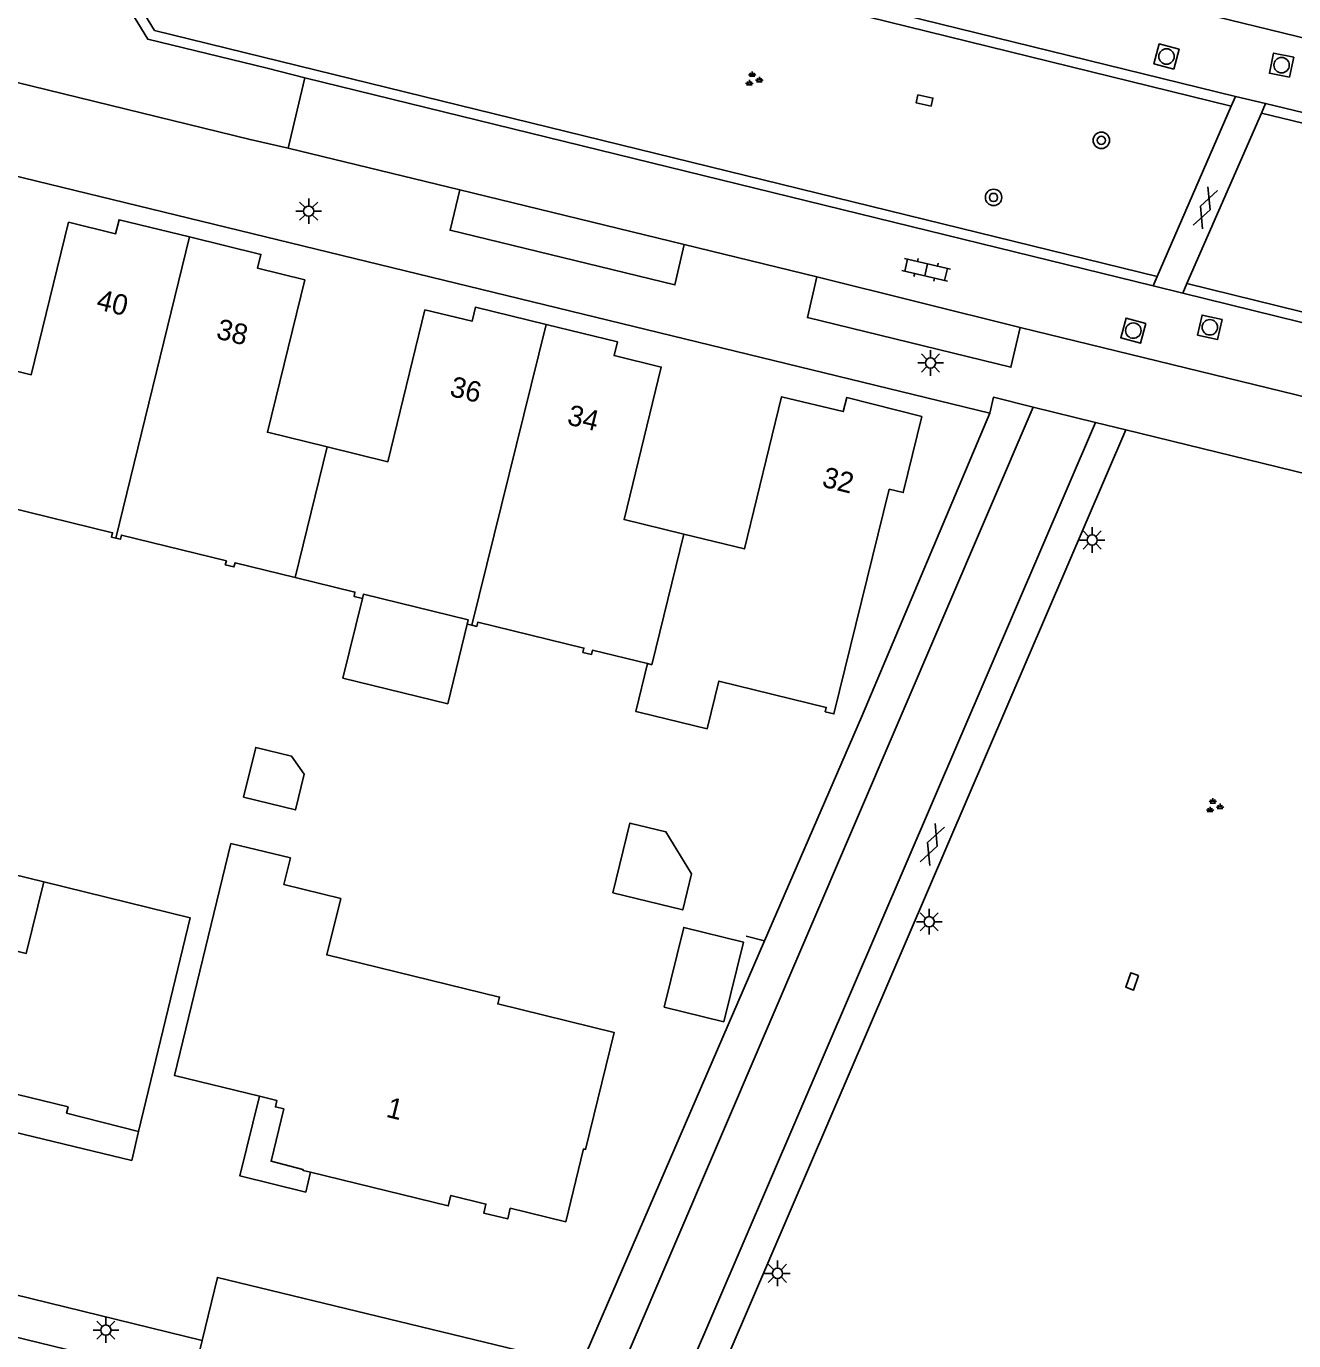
# Model space of a CAD drawing. Extents: x 125000 to 129004, y 397500 to 399008.
# Drawn here: x 126436.9 to 126498.7, y 398186.4 to 398250.5 of the extents above; entities that cross this region are included whole.
import ezdxf

# ---------------------------------------------------------------- set-up
doc = ezdxf.new("R2010")
doc.units = 0
for name, color, linetype in [('gg-afsc-erfafscheiding', 7, 'Continuous'), ('gg-anno-huisnummerreeks BGT', 7, 'Continuous'), ('gg-bbg-gedigitaliseerde bijgebouw', 7, 'Continuous'), ('gg-bbg-hoofdgebouw', 7, 'Continuous'), ('gg-bbg-luifel en loopbrug', 7, 'Continuous'), ('gg-bbg-tussenscheiding', 7, 'Continuous'), ('gg-knt-verharding', 7, 'Continuous'), ('gg-knt-verharding nz', 7, 'Continuous'), ('gt-grn-groengrens', 7, 'Continuous'), ('gt-symb-boom', 7, 'Continuous'), ('gt-symb-gesloten verharding', 7, 'Continuous'), ('gt-symb-groenvak', 7, 'Continuous'), ('gt-symb-klinker verharding', 7, 'Continuous'), ('gt-symb-kolk center center', 7, 'Continuous'), ('gt-symb-lichtmast', 7, 'Continuous'), ('gt-symb-rioolschacht', 7, 'Continuous')]:
    doc.layers.add(name, color=color, linetype=linetype)

# ---------------------------------------------------------------- blocks, each defined once
blk = doc.blocks.new('gt0-RS')
at = {"layer": 'gt-symb-rioolschacht'}
blk.add_lwpolyline([(-0.5, -0.5), (0.5, -0.5), (0.5, 0.5), (-0.5, 0.5)], close=True, dxfattribs=at)
blk.add_circle((0, 0), 0.375, dxfattribs=at)
blk = doc.blocks.new('gt0-BOOM')
at = {"layer": 'gt-symb-boom'}
for radius in [0.4, 0.2]:
    blk.add_circle((0, 0), radius, dxfattribs=at)
blk = doc.blocks.new('gt0-KOLKCC')
at = {"layer": 'gt-symb-kolk center center'}
blk.add_lwpolyline([(-0.375, 0.2), (0.375, 0.2), (0.375, -0.2), (-0.375, -0.2)], close=True, dxfattribs=at)
blk = doc.blocks.new('gt0-LMAST')
at = {"layer": 'gt-symb-lichtmast'}
for p, q in [((-0.182, 0.173), (-0.447, 0.438)), ((-0.005, 0.246), (-0.005, 0.621)), ((0.172, 0.173), (0.437, 0.438)), ((-0.255, -0.004), (-0.63, -0.004)), ((-0.182, -0.181), (-0.447, -0.446)), ((-0.005, -0.254), (-0.005, -0.629)), ((0.437, -0.446), (0.172, -0.181)), ((0.245, -0.004), (0.62, -0.004))]:
    blk.add_line(p, q, dxfattribs=at)
blk.add_circle((-0.005, -0.004), 0.25, dxfattribs=at)
blk = doc.blocks.new('gt0-GRVAK')
at = {"layer": 'gt-symb-groenvak'}
for p, q in [((-0.11, 0.189), (-0.228, 0.24)), ((-0.182, 0.153), (0.088, 0.153)), ((-0.091, 0.211), (-0.156, 0.322)), ((-0.047, 0.214), (-0.047, 0.393)), ((-0.004, 0.211), (0.061, 0.322)), ((0.015, 0.189), (0.133, 0.24)), ((0.262, -0.052), (0.197, 0.059)), ((0.305, -0.049), (0.305, 0.13)), ((0.349, -0.052), (0.414, 0.059)), ((-0.245, -0.228), (-0.363, -0.177)), ((-0.318, -0.264), (-0.047, -0.264)), ((-0.226, -0.206), (-0.291, -0.095)), ((-0.183, -0.203), (-0.183, -0.024)), ((-0.139, -0.206), (-0.074, -0.095)), ((-0.12, -0.228), (-0.002, -0.177)), ((0.243, -0.074), (0.125, -0.023)), ((0.17, -0.11), (0.441, -0.11)), ((0.368, -0.074), (0.486, -0.023))]:
    blk.add_line(p, q, dxfattribs=at)
blk = doc.blocks.new('gt0-KL1')
at = {"layer": 'gt-symb-klinker verharding'}
for p, q in [((-1.15, 0.3), (1.15, 0.3)), ((-1, -0.3), (-1, 0.3)), ((-0.5, 0.3), (-0.5, 0.45)), ((0, -0.3), (0, 0.3)), ((0.5, 0.3), (0.5, 0.45)), ((1, -0.3), (1, 0.3)), ((-1.15, -0.3), (1.15, -0.3)), ((-0.5, -0.45), (-0.5, -0.3)), ((0.5, -0.45), (0.5, -0.3))]:
    blk.add_line(p, q, dxfattribs=at)
blk = doc.blocks.new('gt0-GESVH1')
at = {"layer": 'gt-symb-gesloten verharding'}
for p, q in [((-0.992, -0.261), (0.008, 0.239)), ((0.008, -0.261), (-0.992, 0.239)), ((0.008, 0.239), (1.008, -0.261)), ((1.008, 0.239), (0.008, -0.261))]:
    blk.add_line(p, q, dxfattribs=at)

msp = doc.modelspace()

# ---------------------------------------------------------------- linework, layer by layer
at = {"layer": 'gg-afsc-erfafscheiding'}
for p, q in [((126472.925, 398205.882), (126472.025, 398206.113)), ((126463.976, 398185.188), (126472.925, 398205.882))]:
    msp.add_line(p, q, dxfattribs=at)
msp.add_lwpolyline([(126472.925, 398205.882), (126477.649, 398216.797), (126483.908, 398231.619)], dxfattribs=at)
at = {"layer": 'gg-bbg-gedigitaliseerde bijgebouw'}
for points in [[(126447.525, 398212.888), (126450.051, 398212.27), (126450.478, 398214.019), (126449.867, 398214.889), (126448.119, 398215.316), (126447.525, 398212.888)], [(126465.534, 398208.229), (126468.934, 398207.398), (126469.361, 398209.146), (126468.113, 398211.201), (126466.365, 398211.629), (126465.534, 398208.229)]]:
    msp.add_lwpolyline(points, dxfattribs=at)
at = {"layer": 'gg-bbg-hoofdgebouw'}
msp.add_line((126458.429, 398221.329), (126458.659, 398221.273), dxfattribs=at)
for points in [[(126438.98, 398240.933), (126437.167, 398233.483), (126434.011, 398234.258)], [(126444.888, 398240.206), (126441.454, 398241.047), (126441.282, 398240.357), (126438.98, 398240.933)], [(126451.599, 398229.969), (126448.688, 398230.68), (126450.503, 398238.112), (126448.204, 398238.675), (126448.37, 398239.354), (126444.888, 398240.206)], [(126451.599, 398229.969), (126454.56, 398229.246), (126456.368, 398236.649), (126458.662, 398236.094), (126458.826, 398236.775), (126462.272, 398235.941)], [(126462.272, 398235.941), (126465.756, 398235.099), (126465.59, 398234.42), (126467.887, 398233.857), (126466.074, 398226.424), (126468.985, 398225.714)], [(126468.985, 398225.714), (126471.944, 398224.992), (126473.755, 398232.415), (126476.765, 398231.691), (126476.934, 398232.37), (126480.599, 398231.457)], [(126466.86, 398217.021), (126470.122, 398216.223), (126470.698, 398218.55), (126475.936, 398217.267), (126475.884, 398217.058), (126476.311, 398216.953), (126479.01, 398227.904), (126479.69, 398227.738), (126480.599, 398231.457)], [(126432.45, 398227.902), (126435.56, 398227.143), (126435.512, 398226.937), (126435.935, 398226.833), (126435.985, 398227.041), (126441.133, 398225.781), (126441.081, 398225.574), (126441.296, 398225.52)], [(126441.296, 398225.52), (126441.515, 398225.468), (126441.57, 398225.672), (126446.685, 398224.419), (126446.633, 398224.216), (126447.051, 398224.113), (126447.105, 398224.318), (126450.04, 398223.597)], [(126450.04, 398223.597), (126452.956, 398222.887), (126452.909, 398222.68), (126453.314, 398222.581)], [(126453.314, 398222.581), (126453.368, 398222.786), (126458.478, 398221.537), (126458.429, 398221.329)], [(126458.659, 398221.273), (126458.889, 398221.218), (126458.94, 398221.423), (126464.119, 398220.158), (126464.068, 398219.949), (126464.485, 398219.848), (126464.536, 398220.057), (126467.22, 398219.401)], [(126467.22, 398219.401), (126466.65, 398217.072), (126466.86, 398217.021)], [(126448.3, 398198.31), (126444.151, 398199.321), (126446.909, 398210.634)], [(126446.909, 398210.634), (126449.808, 398209.93), (126449.494, 398208.629), (126452.265, 398207.946), (126451.582, 398205.204), (126460.004, 398203.147), (126459.916, 398202.808), (126465.595, 398201.415), (126464.202, 398195.72), (126464.105, 398195.743), (126463.236, 398192.19), (126460.53, 398192.852), (126460.401, 398192.326), (126459.235, 398192.616), (126459.343, 398193.052), (126457.63, 398193.474), (126457.504, 398192.959), (126450.789, 398194.602)], [(126430.608, 398206.826), (126436.925, 398205.271), (126437.777, 398208.756)], [(126437.777, 398208.756), (126444.923, 398207.005), (126442.407, 398196.588)], [(126442.407, 398196.588), (126438.889, 398197.491), (126438.968, 398197.801), (126435.836, 398198.55), (126435.4, 398196.791)], [(126450.789, 398194.602), (126450.434, 398194.689), (126450.42, 398194.734), (126448.861, 398195.138), (126449.484, 398197.692), (126449.076, 398197.791), (126449.152, 398198.102), (126448.3, 398198.31)]]:
    msp.add_lwpolyline(points, dxfattribs=at)
at = {"layer": 'gg-bbg-luifel en loopbrug'}
for points in [[(126458.429, 398221.329), (126457.479, 398217.443), (126452.364, 398218.694), (126453.314, 398222.581)], [(126437.777, 398208.756), (126431.465, 398210.31), (126430.608, 398206.826)], [(126470.945, 398201.944), (126471.898, 398205.829), (126468.985, 398206.543), (126468.032, 398202.659), (126470.945, 398201.944)], [(126448.3, 398198.31), (126447.347, 398194.423), (126450.552, 398193.637), (126450.789, 398194.602)], [(126442.407, 398196.588), (126442.067, 398195.18), (126435.4, 398196.791)]]:
    msp.add_lwpolyline(points, dxfattribs=at)
at = {"layer": 'gg-bbg-tussenscheiding'}
for p, q in [((126444.888, 398240.206), (126441.296, 398225.52)), ((126462.272, 398235.941), (126458.659, 398221.273)), ((126450.04, 398223.597), (126451.599, 398229.969))]:
    msp.add_line(p, q, dxfattribs=at)
msp.add_lwpolyline([(126467.22, 398219.401), (126467.429, 398219.35), (126468.985, 398225.714)], dxfattribs=at)
at = {"layer": 'gg-knt-verharding'}
for p, q in [((126445.314, 398258.981), (126495.681, 398246.581)), ((126452.686, 398257.681), (126495.883, 398247.046)), ((126514.473, 398246.188), (126492.984, 398251.418)), ((126443.174, 398250.27), (126492.076, 398238.284)), ((126449.701, 398244.529), (126450.518, 398247.955)), ((126450.518, 398247.955), (126491.874, 398237.819)), ((126495.681, 398246.581), (126492.076, 398238.284)), ((126495.883, 398247.046), (126495.681, 398246.581)), ((126495.883, 398247.046), (126497.358, 398246.71)), ((126497.155, 398246.245), (126497.358, 398246.71)), ((126497.358, 398246.71), (126548.23, 398234.269)), ((126493.522, 398237.929), (126497.155, 398246.245)), ((126497.155, 398246.245), (126547.625, 398233.902)), ((126458.07, 398242.505), (126449.701, 398244.529)), ((126475.471, 398238.252), (126469.003, 398239.839)), ((126492.076, 398238.284), (126491.874, 398237.819)), ((126491.874, 398237.819), (126493.319, 398237.464)), ((126493.319, 398237.464), (126493.522, 398237.929)), ((126545.843, 398224.567), (126493.319, 398237.464)), ((126545.477, 398225.172), (126493.522, 398237.929)), ((126508.726, 398230.085), (126485.398, 398235.791)), ((126486.02, 398231.912), (126489.067, 398231.164)), ((126469.069, 398184.617), (126489.067, 398231.164)), ((126489.067, 398231.164), (126490.544, 398230.802)), ((126490.544, 398230.802), (126471.249, 398185.901)), ((126490.544, 398230.802), (126504.734, 398227.318)), ((126312.023, 398219.084), (126445.499, 398186.403))]:
    msp.add_line(p, q, dxfattribs=at)
for points in [[(126450.839, 398258.09), (126445.199, 398259.496), (126440.415, 398256.59), (126439.931, 398254.639), (126442.848, 398249.844), (126448.667, 398248.429), (126450.518, 398247.955)], [(126445.314, 398258.981), (126440.851, 398256.27), (126440.466, 398254.721), (126443.174, 398250.27)], [(126449.701, 398244.529), (126447.843, 398244.953), (126421.979, 398251.27), (126420.108, 398251.75)], [(126483.908, 398231.619), (126436.172, 398243.227), (126436.166, 398243.146)], [(126469.003, 398239.839), (126468.554, 398237.862), (126457.595, 398240.531), (126458.07, 398242.505)], [(126475.471, 398238.252), (126475.014, 398236.277), (126484.937, 398233.855), (126485.398, 398235.791)], [(126483.908, 398231.619), (126484.089, 398232.386), (126486.02, 398231.912)], [(126463.976, 398185.188), (126446.248, 398189.475), (126445.499, 398186.403)]]:
    msp.add_lwpolyline(points, dxfattribs=at)
at = {"layer": 'gg-knt-verharding nz'}
for p, q in [((126458.07, 398242.505), (126469.003, 398239.839)), ((126475.471, 398238.252), (126485.398, 398235.791)), ((126445.499, 398186.403), (126445.04, 398184.472))]:
    msp.add_line(p, q, dxfattribs=at)
msp.add_lwpolyline([(126445.04, 398184.472), (126428.635, 398188.466), (126408.864, 398193.417), (126391.976, 398197.518), (126361.114, 398205.046), (126329.593, 398212.818), (126311.615, 398217.19)], dxfattribs=at)
at = {"layer": 'gt-grn-groengrens'}
msp.add_line((126466.279, 398185.778), (126486.02, 398231.912), dxfattribs=at)

# ---------------------------------------------------------------- block references
at = {"layer": 'gt-symb-boom'}
for p in [(126489.35, 398244.915), (126484.093, 398242.131)]:
    msp.add_blockref('gt0-BOOM', p, dxfattribs=at)
at = {"layer": 'gt-symb-gesloten verharding'}
for p, rotation in [((126494.404, 398241.618), 68.64562263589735), ((126481.098, 398210.583), 68.71983368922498)]:
    msp.add_blockref('gt0-GESVH1', p, dxfattribs=dict(at, rotation=rotation))
at = {"layer": 'gt-symb-groenvak'}
for p in [(126472.368, 398247.883), (126494.833, 398212.45)]:
    msp.add_blockref('gt0-GRVAK', p, dxfattribs=at)
at = {"layer": 'gt-symb-klinker verharding', "rotation": -13.174926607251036}
msp.add_blockref('gt0-KL1', (126480.803, 398238.6), dxfattribs=at)
at = {"layer": 'gt-symb-kolk center center'}
for p, rotation in [((126480.726, 398246.86), -12.827123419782), ((126490.854, 398203.909), -109.08724450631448)]:
    msp.add_blockref('gt0-KOLKCC', p, dxfattribs=dict(at, rotation=rotation))
at = {"layer": 'gt-symb-lichtmast'}
for p in [(126450.702, 398241.466), (126481.028, 398234.063), (126488.907, 398225.432), (126480.962, 398206.82), (126473.558, 398189.678), (126440.816, 398186.911)]:
    msp.add_blockref('gt0-LMAST', p, dxfattribs=at)
at = {"layer": 'gt-symb-rioolschacht'}
for p, rotation in [((126492.526, 398249.004), 74.81021283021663), ((126498.138, 398248.579), 78.4092631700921), ((126490.908, 398235.639), 164.81021283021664), ((126494.639, 398235.8), 167.3531465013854)]:
    msp.add_blockref('gt0-RS', p, dxfattribs=dict(at, rotation=rotation))

# ---------------------------------------------------------------- texts
at = {"layer": 'gg-anno-huisnummerreeks BGT'}
for s, rotation, p in [('40', 346.2, (126440.297, 398236.697)), ('38', 346.2, (126446.141, 398235.266)), ('36', 346.4, (126457.53, 398232.459)), ('34', 346.4, (126463.254, 398231.075)), ('32', 346, (126475.681, 398228.045)), ('1', 346.2, (126454.428, 398197.315))]:
    msp.add_text(s, height=1, rotation=rotation, dxfattribs=at).set_placement(p)

doc.saveas('drawing.dxf')
